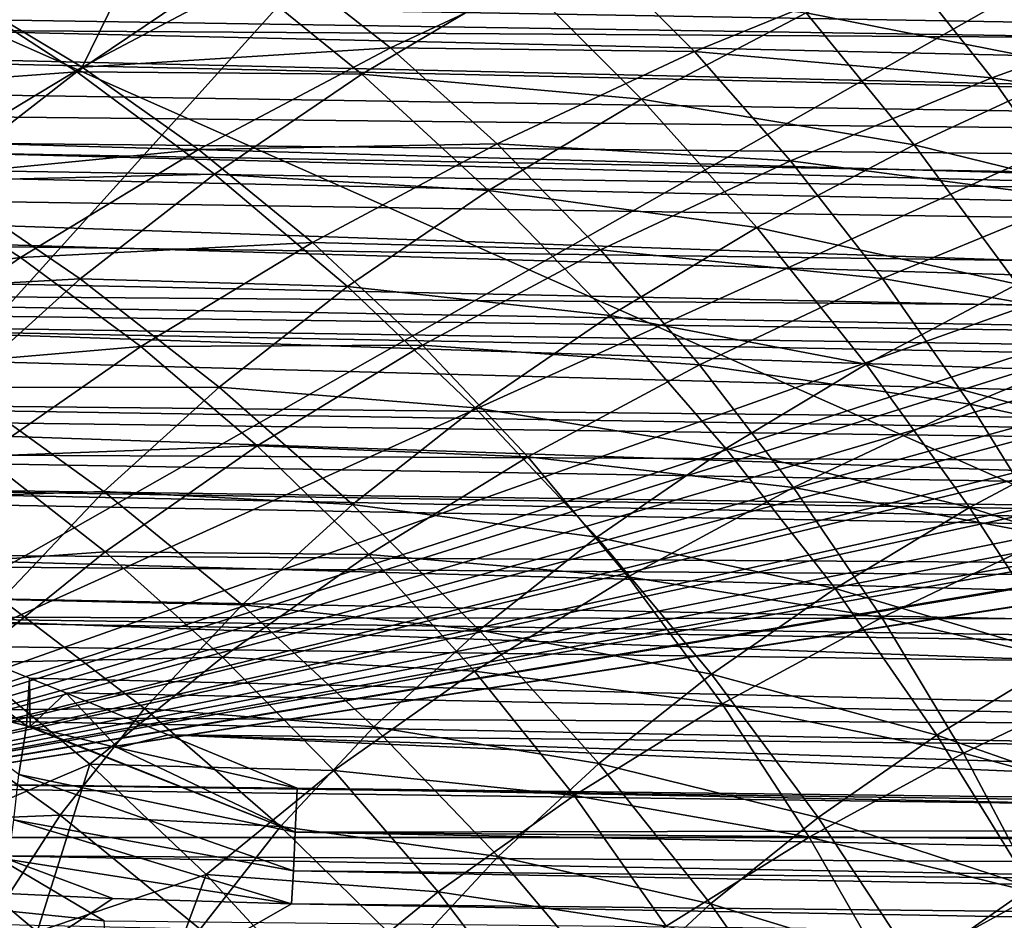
# Model space of a CAD drawing. Header units: metres. Extents: x -109 to 109, y -78 to 121.
# Tile 912 of 1056: x 19.55 to 26.67, y 0.13 to 6.64. Entities that reach past the tile are written whole.
import ezdxf

# ---------------------------------------------------------------- set-up
doc = ezdxf.new("R2010")
doc.units = ezdxf.units.M
doc.layers.add('solid_508554_SW0001', color=7, linetype='CONTINUOUS')

msp = doc.modelspace()

# ---------------------------------------------------------------- linework, layer by layer
at = {"layer": 'solid_508554_SW0001'}
for points in [[(4.682198, 13.057236, -8.693299), (50.351505, -7.183285, 2.992571), (32.970078, 13.057232, -8.693296)], [(4.682198, 13.057236, -8.693299), (4.682198, -7.183285, 2.992571), (50.351505, -7.183285, 2.992571)], [(36.710415, 12.484695, -12.385275), (38.554653, 10.937489, -11.418472), (15.998173, 0.732994, -5.041996)], [(26.596104, 12.484694, -12.385273), (36.710415, 12.484695, -12.385275), (15.998173, 0.732994, -5.041996)], [(16.481787, 12.484694, -12.385273), (26.596104, 12.484694, -12.385273), (15.998173, 0.732994, -5.041996)], [(38.554653, 10.937489, -11.418472), (40.395245, 9.395391, -10.454863), (15.998173, 0.732994, -5.041996)], [(40.395245, 9.395391, -10.454863), (41.098267, 8.856312, -10.118009), (15.998173, 0.732994, -5.041996)], [(41.098267, 8.856312, -10.118009), (41.383522, 8.662526, -9.996918), (15.998173, 0.732994, -5.041996)], [(41.383522, 8.662526, -9.996918), (41.888607, 8.348836, -9.800902), (15.998173, 0.732994, -5.041996)], [(41.888607, 8.348836, -9.800902), (42.459606, 8.033589, -9.603914), (15.998173, 0.732994, -5.041996)], [(42.459606, 8.033589, -9.603914), (42.776962, 7.874118, -9.504266), (15.998173, 0.732994, -5.041996)], [(42.776962, 7.874118, -9.504266), (43.594124, 7.507923, -9.275441), (15.998173, 0.732994, -5.041996)], [(19.146793, 6.811776, -27.897417), (20.001322, 6.298601, -28.47591), (20.637852, 7.598715, -26.534632)], [(20.001322, 6.298601, -28.47591), (21.43955, 7.05978, -27.158434), (20.637852, 7.598715, -26.534632)], [(43.594124, 7.507923, -9.275441), (43.793518, 7.427039, -9.2249), (15.998173, 0.732994, -5.041996)], [(43.793518, 7.427039, -9.2249), (44.754005, 7.07752, -9.006496), (15.998173, 0.732994, -5.041996)], [(6.763608, 7.378486, 24.960306), (80.942551, 6.099385, 22.97781), (80.94873, 6.774532, 22.816147)], [(6.763608, 7.378486, 24.960306), (7.627764, 6.957722, 25.016071), (80.942551, 6.099385, 22.97781)], [(25.233089, 6.691886, -30.958443), (26.498121, 7.27603, -29.952688), (27.225443, 6.300419, -30.360723)], [(27.225443, 6.300419, -30.360723), (26.498121, 7.27603, -29.952688), (28.505039, 6.822427, -29.464281)], [(51.110764, 6.363555, 20.544594), (6.852509, 6.642309, 21.841087), (5.058661, 7.233901, 21.748165)], [(51.108322, 7.094298, 20.301525), (51.110764, 6.363555, 20.544594), (5.058661, 7.233901, 21.748165)], [(21.43955, 7.05978, -27.158434), (22.229219, 6.440314, -27.719618), (23.707941, 7.129574, -26.527733)], [(22.229219, 6.440314, -27.719618), (24.425423, 6.411536, -27.062586), (23.707941, 7.129574, -26.527733)], [(23.707941, 7.129574, -26.527733), (24.425423, 6.411536, -27.062586), (25.934166, 7.02984, -25.994902)], [(44.754005, 7.07752, -9.006496), (45.004299, 6.99617, -8.955664), (15.998173, 0.732994, -5.041996)], [(20.001322, 6.298601, -28.47591), (22.229219, 6.440314, -27.719618), (21.43955, 7.05978, -27.158434)], [(45.004299, 6.99617, -8.955664), (45.916534, 6.726389, -8.787086), (15.998173, 0.732994, -5.041996)], [(19.962931, 6.265423, -33.698524), (18.942501, 6.929941, -33.264389), (21.075575, 7.017516, -32.399052)], [(19.962931, 6.265423, -33.698524), (21.075575, 7.017516, -32.399052), (22.022268, 6.248128, -32.818947)], [(22.022268, 6.248128, -32.818947), (21.075575, 7.017516, -32.399052), (23.178347, 6.934875, -31.634134)], [(24.425423, 6.411536, -27.062586), (26.573927, 6.221651, -26.493557), (25.934166, 7.02984, -25.994902)], [(25.934166, 7.02984, -25.994902), (26.573927, 6.221651, -26.493557), (28.1031, 6.770519, -25.547689)], [(7.627764, 6.957722, 25.016071), (80.938202, 5.692484, 23.051933), (80.942551, 6.099385, 22.97781)], [(7.627764, 6.957722, 25.016071), (7.90768, 6.819988, 25.030664), (80.938202, 5.692484, 23.051933)], [(17.883825, 6.111636, -34.679802), (18.942501, 6.929941, -33.264389), (19.962931, 6.265423, -33.698524)], [(22.022268, 6.248128, -32.818947), (23.178347, 6.934875, -31.634134), (24.044537, 6.068705, -32.031467)], [(24.044537, 6.068705, -32.031467), (23.178347, 6.934875, -31.634134), (25.233089, 6.691886, -30.958443)], [(7.90768, 6.819988, 25.030664), (80.931564, 5.140692, 23.12529), (80.938202, 5.692484, 23.051933)], [(7.90768, 6.819988, 25.030664), (9.032763, 6.259046, 25.071741), (80.931564, 5.140692, 23.12529)], [(18.664722, 5.492297, -29.871483), (20.001322, 6.298601, -28.47591), (19.146793, 6.811776, -27.897417)], [(26.573927, 6.221651, -26.493557), (28.661892, 5.882436, -26.00103), (28.1031, 6.770519, -25.547689)], [(45.916534, 6.726389, -8.787086), (46.51001, 6.570379, -8.689599), (15.998173, 0.732994, -5.041996)], [(24.044537, 6.068705, -32.031467), (25.233089, 6.691886, -30.958443), (26.014038, 5.738808, -31.325338)], [(26.014038, 5.738808, -31.325338), (25.233089, 6.691886, -30.958443), (27.225443, 6.300419, -30.360723)], [(51.114517, 5.610165, 20.704668), (6.978152, 6.600075, 21.845884), (6.852509, 6.642309, 21.841087)], [(51.110764, 6.363555, 20.544594), (51.114517, 5.610165, 20.704668), (6.852509, 6.642309, 21.841087)], [(51.114517, 5.610165, 20.704668), (8.585925, 6.051288, 21.886559), (6.978152, 6.600075, 21.845884)], [(46.51001, 6.570379, -8.689599), (47.13633, 6.419793, -8.595503), (15.998173, 0.732994, -5.041996)], [(47.13633, 6.419793, -8.595503), (47.403534, 6.359182, -8.557629), (15.998173, 0.732994, -5.041996)], [(20.001322, 6.298601, -28.47591), (20.842966, 5.704338, -28.992296), (22.229219, 6.440314, -27.719618)], [(20.842966, 5.704338, -28.992296), (23.000429, 5.745097, -28.213449), (22.229219, 6.440314, -27.719618)], [(22.229219, 6.440314, -27.719618), (23.000429, 5.745097, -28.213449), (24.425423, 6.411536, -27.062586)], [(23.000429, 5.745097, -28.213449), (25.119867, 5.623597, -27.52437), (24.425423, 6.411536, -27.062586)], [(24.425423, 6.411536, -27.062586), (25.119867, 5.623597, -27.52437), (26.573927, 6.221651, -26.493557)], [(47.403534, 6.359182, -8.557629), (48.33411, 6.162836, -8.434938), (15.998173, 0.732994, -5.041996)], [(18.949186, 5.478806, -35.057571), (17.883825, 6.111636, -34.679802), (19.962931, 6.265423, -33.698524)], [(18.664722, 5.492297, -29.871483), (20.842966, 5.704338, -28.992296), (20.001322, 6.298601, -28.47591)], [(18.949186, 5.478806, -35.057571), (19.962931, 6.265423, -33.698524), (20.957163, 5.525389, -34.065807)], [(20.957163, 5.525389, -34.065807), (19.962931, 6.265423, -33.698524), (22.022268, 6.248128, -32.818947)], [(26.014038, 5.738808, -31.325338), (27.225443, 6.300419, -30.360723), (27.918039, 5.270793, -30.688776)], [(9.032763, 6.259046, 25.071741), (9.857052, 5.840906, 25.083393), (80.931564, 5.140692, 23.12529)], [(20.957163, 5.525389, -34.065807), (22.022268, 6.248128, -32.818947), (22.937929, 5.408762, -33.167835)], [(22.937929, 5.408762, -33.167835), (22.022268, 6.248128, -32.818947), (24.044537, 6.068705, -32.031467)], [(25.119867, 5.623597, -27.52437), (27.187534, 5.351129, -26.914417), (26.573927, 6.221651, -26.493557)], [(26.573927, 6.221651, -26.493557), (27.187534, 5.351129, -26.914417), (28.661892, 5.882436, -26.00103)], [(48.33411, 6.162836, -8.434938), (48.398029, 6.150088, -8.426972), (15.998173, 0.732994, -5.041996)], [(48.398029, 6.150088, -8.426972), (49.498386, 5.942852, -8.297477), (15.998173, 0.732994, -5.041996)], [(51.119534, 4.843579, 20.77973), (8.890319, 5.945632, 21.88983), (8.585925, 6.051288, 21.886559)], [(51.114517, 5.610165, 20.704668), (51.119534, 4.843579, 20.77973), (8.585925, 6.051288, 21.886559)], [(22.937929, 5.408762, -33.167835), (24.044537, 6.068705, -32.031467), (24.87612, 5.139731, -32.354378)], [(24.87612, 5.139731, -32.354378), (24.044537, 6.068705, -32.031467), (26.014038, 5.738808, -31.325338)], [(51.119534, 4.843579, 20.77973), (10.252916, 5.46583, 21.886436), (8.890319, 5.945632, 21.88983)], [(49.498386, 5.942852, -8.297477), (49.526787, 5.937778, -8.294307), (15.998173, 0.732994, -5.041996)], [(49.526787, 5.937778, -8.294307), (50.503654, 0.732994, -5.041996), (15.998173, 0.732994, -5.041996)], [(9.857052, 5.840906, 25.083393), (80.924133, 4.591235, 23.167868), (80.931564, 5.140692, 23.12529)], [(9.857052, 5.840906, 25.083393), (10.148746, 5.691421, 25.083662), (80.924133, 4.591235, 23.167868)], [(18.664722, 5.492297, -29.871483), (19.555046, 4.924798, -30.34029), (20.842966, 5.704338, -28.992296)], [(19.555046, 4.924798, -30.34029), (21.664869, 5.033564, -29.442202), (20.842966, 5.704338, -28.992296)], [(20.842966, 5.704338, -28.992296), (21.664869, 5.033564, -29.442202), (23.000429, 5.745097, -28.213449)], [(21.664869, 5.033564, -29.442202), (23.746805, 4.979075, -28.63537), (23.000429, 5.745097, -28.213449)], [(23.000429, 5.745097, -28.213449), (23.746805, 4.979075, -28.63537), (25.119867, 5.623597, -27.52437)], [(24.87612, 5.139731, -32.354378), (26.014038, 5.738808, -31.325338), (26.75762, 4.730498, -31.614073)], [(26.75762, 4.730498, -31.614073), (26.014038, 5.738808, -31.325338), (27.918039, 5.270793, -30.688776)], [(10.148746, 5.691421, 25.083662), (80.917915, 4.172284, 23.180151), (80.924133, 4.591235, 23.167868)], [(10.148746, 5.691421, 25.083662), (11.266255, 5.112192, 25.065367), (80.917915, 4.172284, 23.180151)], [(23.746805, 4.979075, -28.63537), (25.785841, 4.772328, -27.909716), (25.119867, 5.623597, -27.52437)], [(25.119867, 5.623597, -27.52437), (25.785841, 4.772328, -27.909716), (27.187534, 5.351129, -26.914417)], [(17.435696, 4.644166, -31.339434), (19.555046, 4.924798, -30.34029), (18.664722, 5.492297, -29.871483)], [(18.036983, 4.661149, -36.470108), (18.949186, 5.478806, -35.057571), (19.987131, 4.769503, -35.369736)], [(19.987131, 4.769503, -35.369736), (18.949186, 5.478806, -35.057571), (20.957163, 5.525389, -34.065807)], [(19.987131, 4.769503, -35.369736), (20.957163, 5.525389, -34.065807), (21.918739, 4.714272, -34.363628)], [(21.918739, 4.714272, -34.363628), (20.957163, 5.525389, -34.065807), (22.937929, 5.408762, -33.167835)], [(51.125755, 4.073412, 20.768854), (10.788867, 5.274172, 21.876749), (10.252916, 5.46583, 21.886436)], [(51.119534, 4.843579, 20.77973), (51.125755, 4.073412, 20.768854), (10.252916, 5.46583, 21.886436)], [(21.918739, 4.714272, -34.363628), (22.937929, 5.408762, -33.167835), (23.81694, 4.505379, -33.444069)], [(23.81694, 4.505379, -33.444069), (22.937929, 5.408762, -33.167835), (24.87612, 5.139731, -32.354378)], [(25.785841, 4.772328, -27.909716), (27.770214, 4.425736, -27.25462), (27.187534, 5.351129, -26.914417)], [(51.125755, 4.073412, 20.768854), (11.846932, 4.890662, 21.843119), (10.788867, 5.274172, 21.876749)], [(23.81694, 4.505379, -33.444069), (24.87612, 5.139731, -32.354378), (25.667843, 4.15423, -32.60107)], [(25.667843, 4.15423, -32.60107), (24.87612, 5.139731, -32.354378), (26.75762, 4.730498, -31.614073)], [(11.266255, 5.112192, 25.065367), (12.05984, 4.694033, 25.03307), (80.917915, 4.172284, 23.180151)], [(19.555046, 4.924798, -30.34029), (20.424425, 4.279981, -30.743544), (21.664869, 5.033564, -29.442202)], [(20.424425, 4.279981, -30.743544), (22.460239, 4.291021, -29.821432), (21.664869, 5.033564, -29.442202)], [(21.664869, 5.033564, -29.442202), (22.460239, 4.291021, -29.821432), (23.746805, 4.979075, -28.63537)], [(17.435696, 4.644166, -31.339434), (18.371218, 4.10488, -31.75807), (19.555046, 4.924798, -30.34029)], [(18.371218, 4.10488, -31.75807), (20.424425, 4.279981, -30.743544), (19.555046, 4.924798, -30.34029)], [(22.460239, 4.291021, -29.821432), (24.462505, 4.14865, -28.982317), (23.746805, 4.979075, -28.63537)], [(23.746805, 4.979075, -28.63537), (24.462505, 4.14865, -28.982317), (25.785841, 4.772328, -27.909716)], [(51.125755, 4.073412, 20.768854), (12.667945, 4.588662, 21.803179), (11.846932, 4.890662, 21.843119)], [(19.114727, 3.98381, -36.724865), (18.036983, 4.661149, -36.470108), (19.987131, 4.769503, -35.369736)], [(19.114727, 3.98381, -36.724865), (19.987131, 4.769503, -35.369736), (20.990917, 3.987957, -35.614044)], [(20.990917, 3.987957, -35.614044), (19.987131, 4.769503, -35.369736), (21.918739, 4.714272, -34.363628)], [(24.462505, 4.14865, -28.982317), (26.418163, 3.865042, -28.216038), (25.785841, 4.772328, -27.909716)], [(25.785841, 4.772328, -27.909716), (26.418163, 3.865042, -28.216038), (27.770214, 4.425736, -27.25462)], [(20.990917, 3.987957, -35.614044), (21.918739, 4.714272, -34.363628), (22.841763, 3.837862, -34.590649)], [(22.841763, 3.837862, -34.590649), (21.918739, 4.714272, -34.363628), (23.81694, 4.505379, -33.444069)], [(25.667843, 4.15423, -32.60107), (26.75762, 4.730498, -31.614073), (27.458904, 3.673387, -31.822569)], [(12.05984, 4.694033, 25.03307), (80.906685, 3.483892, 23.162571), (80.917915, 4.172284, 23.180151)], [(12.05984, 4.694033, 25.03307), (12.395479, 4.515645, 25.014395), (80.906685, 3.483892, 23.162571)], [(51.133102, 3.309304, 20.672209), (13.361791, 4.330395, 21.75952), (12.667945, 4.588662, 21.803179)], [(51.125755, 4.073412, 20.768854), (51.133102, 3.309304, 20.672209), (12.667945, 4.588662, 21.803179)], [(12.395479, 4.515645, 25.014395), (80.901741, 3.202991, 23.141869), (80.906685, 3.483892, 23.162571)], [(12.395479, 4.515645, 25.014395), (13.521557, 3.909743, 24.928942), (80.901741, 3.202991, 23.141869)], [(22.841763, 3.837862, -34.590649), (23.81694, 4.505379, -33.444069), (24.653748, 3.544096, -33.646145)], [(24.653748, 3.544096, -33.646145), (23.81694, 4.505379, -33.444069), (25.667843, 4.15423, -32.60107)], [(26.418163, 3.865042, -28.216038), (28.317196, 3.452937, -27.511312), (27.770214, 4.425736, -27.25462)], [(51.133102, 3.309304, 20.672209), (14.519696, 3.893447, 21.665335), (13.361791, 4.330395, 21.75952)], [(18.371218, 4.10488, -31.75807), (19.284668, 3.487423, -32.112122), (20.424425, 4.279981, -30.743544)], [(19.284668, 3.487423, -32.112122), (21.265673, 3.562371, -31.077429), (20.424425, 4.279981, -30.743544)], [(20.424425, 4.279981, -30.743544), (21.265673, 3.562371, -31.077429), (22.460239, 4.291021, -29.821432)], [(21.265673, 3.562371, -31.077429), (23.222853, 3.482927, -30.12726), (22.460239, 4.291021, -29.821432)], [(22.460239, 4.291021, -29.821432), (23.222853, 3.482927, -30.12726), (24.462505, 4.14865, -28.982317)], [(23.222853, 3.482927, -30.12726), (25.141966, 3.260972, -29.252012), (24.462505, 4.14865, -28.982317)], [(24.462505, 4.14865, -28.982317), (25.141966, 3.260972, -29.252012), (26.418163, 3.865042, -28.216038)], [(24.653748, 3.544096, -33.646145), (25.667843, 4.15423, -32.60107), (26.414452, 3.118478, -32.769749)], [(26.414452, 3.118478, -32.769749), (25.667843, 4.15423, -32.60107), (27.458904, 3.673387, -31.822569)], [(20.156927, 3.23302, -36.913429), (19.114727, 3.98381, -36.724865), (20.990917, 3.987957, -35.614044)], [(20.156927, 3.23302, -36.913429), (20.990917, 3.987957, -35.614044), (21.954388, 3.139781, -35.78949)], [(21.954388, 3.139781, -35.78949), (20.990917, 3.987957, -35.614044), (22.841763, 3.837862, -34.590649)], [(18.342405, 3.171709, -38.125275), (19.114727, 3.98381, -36.724865), (20.156927, 3.23302, -36.913429)], [(13.521557, 3.909743, 24.928942), (14.23641, 3.519704, 24.855671), (80.901741, 3.202991, 23.141869)], [(51.133102, 3.309304, 20.672209), (14.791911, 3.789654, 21.639135), (14.519696, 3.893447, 21.665335)], [(25.141966, 3.260972, -29.252012), (27.011654, 2.909055, -28.440765), (26.418163, 3.865042, -28.216038)], [(26.418163, 3.865042, -28.216038), (27.011654, 2.909055, -28.440765), (28.317196, 3.452937, -27.511312)], [(51.141476, 2.560801, 20.491055), (16.132807, 3.272483, 21.486004), (14.791911, 3.789654, 21.639135)], [(51.133102, 3.309304, 20.672209), (51.141476, 2.560801, 20.491055), (14.791911, 3.789654, 21.639135)], [(21.954388, 3.139781, -35.78949), (22.841763, 3.837862, -34.590649), (23.720402, 2.902104, -34.745678)], [(23.720402, 2.902104, -34.745678), (22.841763, 3.837862, -34.590649), (24.653748, 3.544096, -33.646145)], [(26.414452, 3.118478, -32.769749), (27.458904, 3.673387, -31.822569), (28.112984, 2.573927, -31.948807)], [(19.284668, 3.487423, -32.112122), (20.168497, 2.796094, -32.398178), (21.265673, 3.562371, -31.077429)], [(20.168497, 2.796094, -32.398178), (22.072205, 2.777993, -31.339579), (21.265673, 3.562371, -31.077429)], [(21.265673, 3.562371, -31.077429), (22.072205, 2.777993, -31.339579), (23.222853, 3.482927, -30.12726)], [(14.23641, 3.519704, 24.855671), (80.886078, 2.383846, 23.036097), (80.901741, 3.202991, 23.141869)], [(14.23641, 3.519704, 24.855671), (14.626831, 3.304792, 24.809086), (80.886078, 2.383846, 23.036097)], [(19.284668, 3.487423, -32.112122), (18.250055, 2.65932, -33.541958), (20.168497, 2.796094, -32.398178)], [(23.720402, 2.902104, -34.745678), (24.653748, 3.544096, -33.646145), (25.442799, 2.531028, -33.772568)], [(25.442799, 2.531028, -33.772568), (24.653748, 3.544096, -33.646145), (26.414452, 3.118478, -32.769749)], [(22.072205, 2.777993, -31.339579), (23.946777, 2.616261, -30.357729), (23.222853, 3.482927, -30.12726)], [(23.222853, 3.482927, -30.12726), (23.946777, 2.616261, -30.357729), (25.141966, 3.260972, -29.252012)], [(14.626831, 3.304792, 24.809086), (80.883171, 2.241869, 23.01078), (80.886078, 2.383846, 23.036097)], [(14.626831, 3.304792, 24.809086), (15.691284, 2.712717, 24.657368), (80.883171, 2.241869, 23.01078)], [(51.141476, 2.560801, 20.491055), (16.345831, 3.189448, 21.457819), (16.132807, 3.272483, 21.486004)], [(19.419134, 2.452727, -38.256073), (18.342405, 3.171709, -38.125275), (20.156927, 3.23302, -36.913429)], [(19.419134, 2.452727, -38.256073), (20.156927, 3.23302, -36.913429), (21.157194, 2.414202, -37.035141)], [(21.157194, 2.414202, -37.035141), (20.156927, 3.23302, -36.913429), (21.954388, 3.139781, -35.78949)], [(23.946777, 2.616261, -30.357729), (25.779619, 2.323199, -29.442179), (25.141966, 3.260972, -29.252012)], [(25.141966, 3.260972, -29.252012), (25.779619, 2.323199, -29.442179), (27.011654, 2.909055, -28.440765)], [(51.141476, 2.560801, 20.491055), (17.381773, 2.782107, 21.304506), (16.345831, 3.189448, 21.457819)], [(21.157194, 2.414202, -37.035141), (21.954388, 3.139781, -35.78949), (22.871456, 2.230742, -35.89521)], [(22.871456, 2.230742, -35.89521), (21.954388, 3.139781, -35.78949), (23.720402, 2.902104, -34.745678)], [(25.442799, 2.531028, -33.772568), (26.414452, 3.118478, -32.769749), (27.110723, 2.038779, -32.858665)], [(27.110723, 2.038779, -32.858665), (26.414452, 3.118478, -32.769749), (28.112984, 2.573927, -31.948807)], [(22.871456, 2.230742, -35.89521), (23.720402, 2.902104, -34.745678), (24.54882, 1.912945, -34.827534)], [(24.54882, 1.912945, -34.827534), (23.720402, 2.902104, -34.745678), (25.442799, 2.531028, -33.772568)], [(25.779619, 2.323199, -29.442179), (27.561171, 1.911714, -28.581381), (27.011654, 2.909055, -28.440765)], [(51.150776, 1.837249, 20.227715), (18.139359, 2.480838, 21.174356), (17.381773, 2.782107, 21.304506)], [(51.141476, 2.560801, 20.491055), (51.150776, 1.837249, 20.227715), (17.381773, 2.782107, 21.304506)], [(20.168497, 2.796094, -32.398178), (18.250055, 2.65932, -33.541958), (19.173025, 1.995503, -33.777885)], [(20.168497, 2.796094, -32.398178), (19.173025, 1.995503, -33.777885), (21.015785, 2.036713, -32.61425)], [(20.168497, 2.796094, -32.398178), (21.015785, 2.036713, -32.61425), (22.072205, 2.777993, -31.339579)], [(21.015785, 2.036713, -32.61425), (22.837751, 1.933642, -31.528372), (22.072205, 2.777993, -31.339579)], [(22.072205, 2.777993, -31.339579), (22.837751, 1.933642, -31.528372), (23.946777, 2.616261, -30.357729)], [(15.691284, 2.712717, 24.657368), (16.373482, 2.328319, 24.540005), (80.883171, 2.241869, 23.01078)], [(22.837751, 1.933642, -31.528372), (24.626085, 1.698007, -30.51088), (23.946777, 2.616261, -30.357729)], [(23.946777, 2.616261, -30.357729), (24.626085, 1.698007, -30.51088), (25.779619, 2.323199, -29.442179)], [(24.54882, 1.912945, -34.827534), (25.442799, 2.531028, -33.772568), (26.178572, 1.472317, -33.821877)], [(26.178572, 1.472317, -33.821877), (25.442799, 2.531028, -33.772568), (27.110723, 2.038779, -32.858665)], [(51.150776, 1.837249, 20.227715), (18.543049, 2.319133, 21.098324), (18.139359, 2.480838, 21.174356)], [(18.779898, 1.650345, -39.636269), (19.419134, 2.452727, -38.256073), (20.452456, 1.664266, -38.322094)], [(20.452456, 1.664266, -38.322094), (19.419134, 2.452727, -38.256073), (21.157194, 2.414202, -37.035141)], [(20.452456, 1.664266, -38.322094), (21.157194, 2.414202, -37.035141), (22.109209, 1.53294, -37.089478)], [(22.109209, 1.53294, -37.089478), (21.157194, 2.414202, -37.035141), (22.871456, 2.230742, -35.89521)], [(16.373482, 2.328319, 24.540005), (80.862396, 1.29792, 22.78813), (80.883171, 2.241869, 23.01078)], [(16.373482, 2.328319, 24.540005), (16.694025, 2.146391, 24.47912), (80.862396, 1.29792, 22.78813)], [(51.160885, 1.147655, 19.88555), (19.621922, 1.883287, 20.870571), (18.543049, 2.319133, 21.098324)], [(19.598244, 1.540542, 20.698057), (18.543049, 2.319133, 21.098324), (19.621922, 1.883287, 20.870571)], [(51.150776, 1.837249, 20.227715), (51.160885, 1.147655, 19.88555), (18.543049, 2.319133, 21.098324)], [(19.598244, 1.540542, 20.698057), (18.805843, 1.737256, 20.836607), (18.543049, 2.319133, 21.098324)], [(24.626085, 1.698007, -30.51088), (26.369938, 1.342515, -29.5506), (25.779619, 2.323199, -29.442179)], [(25.779619, 2.323199, -29.442179), (26.369938, 1.342515, -29.5506), (27.561171, 1.911714, -28.581381)], [(22.109209, 1.53294, -37.089478), (22.871456, 2.230742, -35.89521), (23.736034, 1.266608, -35.930344)], [(23.736034, 1.266608, -35.930344), (22.871456, 2.230742, -35.89521), (24.54882, 1.912945, -34.827534)], [(16.694025, 2.146391, 24.47912), (17.637363, 1.606435, 24.277493), (80.862396, 1.29792, 22.78813)], [(20.057766, 1.262285, -33.945652), (19.173025, 1.995503, -33.777885), (18.843273, 0.745617, -35.289307)], [(21.015785, 2.036713, -32.61425), (19.173025, 1.995503, -33.777885), (20.057766, 1.262285, -33.945652)], [(21.015785, 2.036713, -32.61425), (20.057766, 1.262285, -33.945652), (21.819944, 1.215882, -32.759071)], [(21.015785, 2.036713, -32.61425), (21.819944, 1.215882, -32.759071), (22.837751, 1.933642, -31.528372)], [(26.178572, 1.472317, -33.821877), (27.110723, 2.038779, -32.858665), (27.752207, 0.922027, -32.867256)], [(21.819944, 1.215882, -32.759071), (23.556042, 1.036122, -31.642195), (22.837751, 1.933642, -31.528372)], [(22.837751, 1.933642, -31.528372), (23.556042, 1.036122, -31.642195), (24.626085, 1.698007, -30.51088)], [(19.626596, 1.533604, 20.693062), (19.598244, 1.540542, 20.698057), (19.621922, 1.883287, 20.870571)], [(51.160885, 1.147655, 19.88555), (19.883028, 1.776983, 20.8097), (19.621922, 1.883287, 20.870571)], [(19.626596, 1.533604, 20.693062), (19.621922, 1.883287, 20.870571), (19.883028, 1.776983, 20.8097)], [(23.736034, 1.266608, -35.930344), (24.54882, 1.912945, -34.827534), (25.321226, 0.87636, -34.835068)], [(25.321226, 0.87636, -34.835068), (24.54882, 1.912945, -34.827534), (26.178572, 1.472317, -33.821877)], [(26.369938, 1.342515, -29.5506), (28.062325, 0.880975, -28.636757), (27.561171, 1.911714, -28.581381)], [(19.544828, 1.18664, 20.493933), (18.805843, 1.737256, 20.836607), (19.598244, 1.540542, 20.698057)], [(20.258278, 1.3814, 20.581654), (19.626596, 1.533604, 20.693062), (19.883028, 1.776983, 20.8097)], [(51.160885, 1.147655, 19.88555), (20.623968, 1.473852, 20.623814), (19.883028, 1.776983, 20.8097)], [(20.258278, 1.3814, 20.581654), (19.883028, 1.776983, 20.8097), (20.623968, 1.473852, 20.623814)], [(18.241541, 0.829169, -41.048298), (18.779898, 1.650345, -39.636269), (19.842445, 0.893111, -39.644836)], [(19.842445, 0.893111, -39.644836), (18.779898, 1.650345, -39.636269), (20.452456, 1.664266, -38.322094)], [(19.842445, 0.893111, -39.644836), (20.452456, 1.664266, -38.322094), (21.435844, 0.811716, -38.323162)], [(21.435844, 0.811716, -38.323162), (20.452456, 1.664266, -38.322094), (22.109209, 1.53294, -37.089478)], [(23.556042, 1.036122, -31.642195), (25.254883, 0.735181, -30.584816), (24.626085, 1.698007, -30.51088)], [(24.626085, 1.698007, -30.51088), (25.254883, 0.735181, -30.584816), (26.369938, 1.342515, -29.5506)], [(17.637363, 1.606435, 24.277493), (80.8396, 0.379728, 22.47596), (80.862396, 1.29792, 22.78813)], [(17.637363, 1.606435, 24.277493), (18.468493, 1.125068, 24.070175), (80.8396, 0.379728, 22.47596)], [(21.54133, 0.772135, 20.106436), (19.544828, 1.18664, 20.493933), (19.598244, 1.540542, 20.698057)], [(21.54133, 0.772135, 20.106436), (19.598244, 1.540542, 20.698057), (19.626596, 1.533604, 20.693062)], [(21.54133, 0.772135, 20.106436), (19.626596, 1.533604, 20.693062), (20.258278, 1.3814, 20.581654)], [(21.435844, 0.811716, -38.323162), (22.109209, 1.53294, -37.089478), (23.006653, 0.594816, -37.075916)], [(23.006653, 0.594816, -37.075916), (22.109209, 1.53294, -37.089478), (23.736034, 1.266608, -35.930344)], [(20.258278, 1.3814, 20.581654), (20.623968, 1.473852, 20.623814), (21.554358, 1.090068, 20.360243)], [(20.623968, 1.473852, 20.623814), (51.171551, 0.506101, 19.47291), (36.33987, 0.7975, 19.916283)], [(51.160885, 1.147655, 19.88555), (51.171551, 0.506101, 19.47291), (20.623968, 1.473852, 20.623814)], [(36.33987, 0.7975, 19.916283), (21.554358, 1.090068, 20.360243), (20.623968, 1.473852, 20.623814)], [(25.321226, 0.87636, -34.835068), (26.178572, 1.472317, -33.821877), (26.856363, 0.374727, -33.793762)], [(26.856363, 0.374727, -33.793762), (26.178572, 1.472317, -33.821877), (27.752207, 0.922027, -32.867256)], [(21.54133, 0.772135, 20.106436), (20.258278, 1.3814, 20.581654), (21.554358, 1.090068, 20.360243)], [(25.254883, 0.735181, -30.584816), (26.908209, 0.326747, -29.576403), (26.369938, 1.342515, -29.5506)], [(26.369938, 1.342515, -29.5506), (26.908209, 0.326747, -29.576403), (28.062325, 0.880975, -28.636757)], [(20.057766, 1.262285, -33.945652), (18.843273, 0.745617, -35.289307), (19.677258, 0.050968, -35.363419)], [(20.897398, 0.466068, -34.044376), (20.057766, 1.262285, -33.945652), (19.677258, 0.050968, -35.363419)], [(21.819944, 1.215882, -32.759071), (20.057766, 1.262285, -33.945652), (20.897398, 0.466068, -34.044376)], [(21.819944, 1.215882, -32.759071), (20.897398, 0.466068, -34.044376), (22.57439, 0.340212, -32.831394)], [(21.819944, 1.215882, -32.759071), (22.57439, 0.340212, -32.831394), (23.556042, 1.036122, -31.642195)], [(23.006653, 0.594816, -37.075916), (23.736034, 1.266608, -35.930344), (24.542074, 0.253176, -35.894077)], [(24.542074, 0.253176, -35.894077), (23.736034, 1.266608, -35.930344), (25.321226, 0.87636, -34.835068)], [(21.527866, 0.491057, 19.81237), (19.508268, 0.860441, 20.238863), (19.544828, 1.18664, 20.493933)], [(21.54133, 0.772135, 20.106436), (21.527866, 0.491057, 19.81237), (19.544828, 1.18664, 20.493933)], [(18.468493, 1.125068, 24.070175), (80.836388, 0.258492, 22.427221), (80.8396, 0.379728, 22.47596)], [(18.468493, 1.125068, 24.070175), (18.525846, 1.091662, 24.054783), (80.836388, 0.258492, 22.427221)], [(18.525846, 1.091662, 24.054783), (19.365168, 0.600049, 23.812435), (80.836388, 0.258492, 22.427221)], [(21.54133, 0.772135, 20.106436), (21.554358, 1.090068, 20.360243), (36.33987, 0.7975, 19.916283)], [(22.57439, 0.340212, -32.831394), (24.220846, 0.092264, -31.679487), (23.556042, 1.036122, -31.642195)], [(23.556042, 1.036122, -31.642195), (24.220846, 0.092264, -31.679487), (25.254883, 0.735181, -30.584816)], [(19.329386, 0.103913, -40.997868), (18.241541, 0.829169, -41.048298), (19.842445, 0.893111, -39.644836)], [(19.329386, 0.103913, -40.997868), (19.842445, 0.893111, -39.644836), (20.853548, 0.070088, -39.590946)], [(19.508268, 0.860441, 20.238863), (21.514145, 0.252376, 19.482918), (19.47023, 0.572876, 19.941105)], [(21.527866, 0.491057, 19.81237), (21.514145, 0.252376, 19.482918), (19.508268, 0.860441, 20.238863)], [(20.853548, 0.070088, -39.590946), (19.842445, 0.893111, -39.644836), (21.435844, 0.811716, -38.323162)], [(24.542074, 0.253176, -35.894077), (25.321226, 0.87636, -34.835068), (26.032682, -0.201033, -34.76823)], [(26.032682, -0.201033, -34.76823), (25.321226, 0.87636, -34.835068), (26.856363, 0.374727, -33.793762)], [(20.853548, 0.070088, -39.590946), (21.435844, 0.811716, -38.323162), (22.36277, -0.099527, -38.259109)], [(22.36277, -0.099527, -38.259109), (21.435844, 0.811716, -38.323162), (23.006653, 0.594816, -37.075916)], [(21.54133, 0.772135, 20.106436), (36.33987, 0.7975, 19.916283), (51.171551, 0.506101, 19.47291)], [(16.352985, -8.243653, -0.269029), (15.998173, 0.732994, -5.041996), (50.503654, 0.732994, -5.041996)], [(50.858467, -8.243653, -0.269029), (16.352985, -8.243653, -0.269029), (50.503654, 0.732994, -5.041996)], [(18.843273, 0.745617, -35.289307), (18.4991, -0.342858, -36.685707), (19.677258, 0.050968, -35.363419)], [(51.167461, 0.208909, 19.227066), (21.527866, 0.491057, 19.81237), (21.54133, 0.772135, 20.106436)], [(51.167461, 0.208909, 19.227066), (21.54133, 0.772135, 20.106436), (51.171551, 0.506101, 19.47291)], [(24.220846, 0.092264, -31.679487), (25.828154, -0.264535, -30.578945), (25.254883, 0.735181, -30.584816)], [(25.254883, 0.735181, -30.584816), (25.828154, -0.264535, -30.578945), (26.908209, 0.326747, -29.576403)], [(19.355053, 0.211807, 23.630499), (20.160786, 0.129449, 23.551237), (19.365168, 0.600049, 23.812435)], [(19.365168, 0.600049, 23.812435), (80.814987, -0.504348, 22.077095), (80.836388, 0.258492, 22.427221)], [(19.365168, 0.600049, 23.812435), (20.160786, 0.129449, 23.551237), (80.814987, -0.504348, 22.077095)], [(19.47023, 0.572876, 19.941105), (20.223782, 0.292302, 19.546812), (19.455683, 0.327391, 19.602966)], [(19.47023, 0.572876, 19.941105), (21.514145, 0.252376, 19.482918), (20.223782, 0.292302, 19.546812)], [(22.36277, -0.099527, -38.259109), (23.006653, 0.594816, -37.075916), (23.843243, -0.394554, -36.99398)], [(23.843243, -0.394554, -36.99398), (23.006653, 0.594816, -37.075916), (24.542074, 0.253176, -35.894077)], [(20.897398, 0.466068, -34.044376), (19.677258, 0.050968, -35.363419), (20.466948, -0.697145, -35.379063)], [(21.685045, -0.38674, -34.073174), (20.897398, 0.466068, -34.044376), (20.466948, -0.697145, -35.379063)], [(22.57439, 0.340212, -32.831394), (20.897398, 0.466068, -34.044376), (21.685045, -0.38674, -34.073174)], [(51.163319, -0.05463, 18.944933), (21.514145, 0.252376, 19.482918), (21.527866, 0.491057, 19.81237)], [(51.167461, 0.208909, 19.227066), (51.163319, -0.05463, 18.944933), (21.527866, 0.491057, 19.81237)], [(26.032682, -0.201033, -34.76823), (26.856363, 0.374727, -33.793762), (27.472296, -0.754358, -33.689041)], [(19.455683, 0.327391, 19.602966), (20.223782, 0.292302, 19.546812), (11.499606, -5.473651, 10.319358)], [(20.223782, 0.292302, 19.546812), (21.514145, 0.252376, 19.482918), (11.499606, -5.473651, 10.319358)], [(22.57439, 0.340212, -32.831394), (21.685045, -0.38674, -34.073174), (23.272577, -0.583656, -32.830009)], [(22.57439, 0.340212, -32.831394), (23.272577, -0.583656, -32.830009), (24.220846, 0.092264, -31.679487)], [(25.828154, -0.264535, -30.578945), (27.390541, -0.715639, -29.520081), (26.908209, 0.326747, -29.576403)], [(21.514145, 0.252376, 19.482918), (36.336609, -0.013959, 19.056692), (11.499606, -5.473651, 10.319358)], [(36.336609, -0.013959, 19.056692), (21.514145, 0.252376, 19.482918), (51.163319, -0.05463, 18.944933)], [(23.843243, -0.394554, -36.99398), (24.542074, 0.253176, -35.894077), (25.284422, -0.80308, -35.786633)], [(25.284422, -0.80308, -35.786633), (24.542074, 0.253176, -35.894077), (26.032682, -0.201033, -34.76823)], [(20.209873, -0.676612, 23.12985), (19.355053, 0.211807, 23.630499), (19.297771, -0.673126, 23.281628)], [(20.209873, -0.676612, 23.12985), (20.160786, 0.129449, 23.551237), (19.355053, 0.211807, 23.630499)]]:
    msp.add_3dface(points, dxfattribs=at)

doc.saveas('drawing.dxf')
